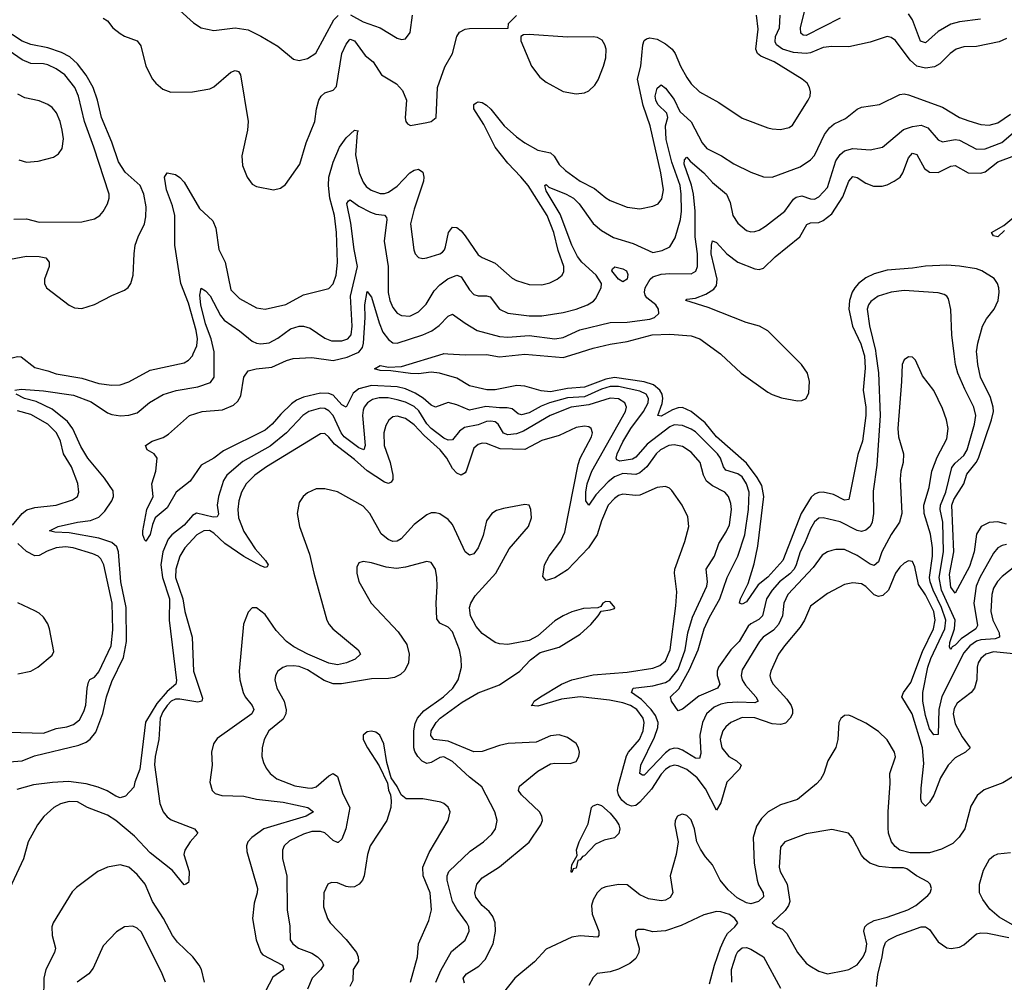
# Model space of a CAD drawing. Header units: inches. Extents: x 1694797 to 1849917, y 907313 to 1017959.
# Tile 308 of 656: x 1703718 to 1708340, y 997050 to 1001568. Entities that reach past the tile are written whole.
import ezdxf

# ---------------------------------------------------------------- set-up
doc = ezdxf.new("R2010")
doc.units = ezdxf.units.IN
doc.header["$MEASUREMENT"] = 0
doc.layers.add('B7000', color=7, linetype='Continuous')
doc.layers.add('B7909', color=7, linetype='Continuous')

msp = doc.modelspace()

# ---------------------------------------------------------------- linework, layer by layer
at = {"layer": 'B7000', "color": 5}
for points, elevation in [([(1704470, 1001611.8), (1704533.8, 1001553.8), (1704570, 1001530.4), (1704630, 1001517.6), (1704730, 1001530.2), (1704790, 1001520.3), (1704850, 1001491.7), (1704930, 1001444.9), (1705003.9, 1001383.9), (1705030, 1001377.1), (1705070, 1001386.4), (1705108.2, 1001411.8), (1705192.8, 1001567.2), (1705212.6, 1001587.4)], 940), ([(1707570, 1001575.1), (1707410, 1001494.1), (1707395.4, 1001495.4), (1707384.7, 1001504.7), (1707383.8, 1001530), (1707410, 1001638.2)], 840), ([(1704110, 1001576.2), (1704130, 1001563.1), (1704155.8, 1001530), (1704190, 1001502.9), (1704210, 1001491.1), (1704270.3, 1001470), (1704286.1, 1001446.1), (1704310, 1001350.7), (1704341.7, 1001290), (1704357.6, 1001270), (1704390, 1001242.6), (1704427.9, 1001227.9), (1704530, 1001230.3), (1704610, 1001243.9), (1704630, 1001253.2), (1704710, 1001322.2), (1704730, 1001330.2), (1704744.9, 1001324.9), (1704755.2, 1001310), (1704790.2, 1001090), (1704788.2, 1001050), (1704760.8, 1000930), (1704763.5, 1000883.5), (1704785.3, 1000830), (1704810, 1000796.4), (1704830, 1000785.7), (1704910, 1000770.4), (1704942.3, 1000777.7), (1704965.3, 1000794.7), (1705032.9, 1000890), (1705063.6, 1000990), (1705103.2, 1001090), (1705111.7, 1001150), (1705123.1, 1001190), (1705134.1, 1001210), (1705150, 1001225), (1705190, 1001237.9), (1705205, 1001255), (1705231, 1001409), (1705250, 1001454.3), (1705265.9, 1001474.1), (1705270, 1001476.8), (1705290.1, 1001470), (1705339.9, 1001399.9), (1705378, 1001370), (1705416.6, 1001310), (1705487.4, 1001267.4), (1705516, 1001236), (1705533.9, 1001190), (1705528.2, 1001108.2), (1705530.3, 1001090.3), (1705539, 1001079), (1705552.4, 1001072.4), (1705630, 1001086.3), (1705650, 1001090.2), (1705673.5, 1001110), (1705680.3, 1001250), (1705713.2, 1001346.8), (1705750.4, 1001410), (1705770.4, 1001490), (1705783.4, 1001510), (1705810, 1001523.4), (1705830, 1001527.3), (1706012, 1001528), (1706013.2, 1001550), (1706050, 1001588.2)], 920), ([(1704533, 1000000), (1704550, 1000037.1), (1704553, 1000070), (1704547.3, 1000110), (1704510, 1000238), (1704474.5, 1000330), (1704446.5, 1000510), (1704445.7, 1000650), (1704434.9, 1000694.9), (1704407.2, 1000770), (1704397.2, 1000830), (1704409.8, 1000850.2), (1704450, 1000841.5), (1704470, 1000827.9), (1704490, 1000805.8), (1704562.3, 1000682.3), (1704624.4, 1000624.4), (1704639.1, 1000590), (1704652.4, 1000490), (1704682.1, 1000430), (1704710, 1000301.1), (1704750, 1000259.6), (1704830, 1000215.9), (1704870, 1000210.2), (1704968.3, 1000231.7), (1705050, 1000276.9), (1705170, 1000307.1), (1705190, 1000328.9), (1705203.4, 1000370), (1705210.8, 1000429.2), (1705205.8, 1000570), (1705195.5, 1000650), (1705174.6, 1000730), (1705167.9, 1000790), (1705169.6, 1000830), (1705190, 1000900.2), (1705218.7, 1000970), (1705250, 1001013.2), (1705290.3, 1001050.3), (1705307.1, 1001047.1), (1705302.9, 1001037.1), (1705294.6, 1000934.6), (1705312.2, 1000850), (1705330, 1000805.4), (1705345.1, 1000785.1), (1705367.6, 1000767.6), (1705410, 1000753), (1705430, 1000752.9), (1705450, 1000759.2), (1705490, 1000787.8), (1705550, 1000849.5), (1705570, 1000862.6), (1705590, 1000866.8), (1705610, 1000853.4), (1705615.2, 1000830), (1705613.8, 1000810), (1705570, 1000679.6), (1705553.5, 1000610), (1705568.1, 1000488.1), (1705574.4, 1000470), (1705590, 1000452.7), (1705610, 1000447.4), (1705630, 1000451.3), (1705690, 1000469.4), (1705702.5, 1000477.5), (1705712.2, 1000487.8), (1705717.5, 1000502.5), (1705731.7, 1000570), (1705750, 1000594.7), (1705770, 1000593), (1705790, 1000577.6), (1705810, 1000553.6), (1705870, 1000464.9), (1705890, 1000451.5), (1705950, 1000426), (1706030, 1000355.3), (1706050, 1000343.9), (1706110, 1000325), (1706170, 1000323.2), (1706206.9, 1000333.1), (1706241.6, 1000350), (1706264.7, 1000370), (1706273.2, 1000386.8), (1706272.7, 1000410), (1706245.7, 1000485.7), (1706225.1, 1000570), (1706194.7, 1000650), (1706105, 1000790), (1706071.5, 1000831.5), (1706010, 1000894.6), (1705950.3, 1000970), (1705897.2, 1001077.2), (1705849.4, 1001150), (1705849.9, 1001170.1), (1705861.3, 1001178.7), (1705870, 1001183.6), (1705890, 1001180.2), (1705910, 1001166.5), (1705930, 1001148.6), (1705991.8, 1001070), (1706050, 1001018.6), (1706090, 1000990.1), (1706150, 1000956.6), (1706210, 1000943), (1706227.1, 1000927.1), (1706250, 1000888.4), (1706280.2, 1000860.2), (1706350, 1000811.3), (1706416.5, 1000776.5), (1706470, 1000732.3), (1706490, 1000719.7), (1706570, 1000687.9), (1706630, 1000680.3), (1706690, 1000692.8), (1706715.9, 1000704.1), (1706733.1, 1000726.9), (1706740.2, 1000770), (1706727.4, 1000850), (1706677.7, 1001070), (1706645.4, 1001165.4), (1706619, 1001290), (1706634.8, 1001350), (1706643.2, 1001450), (1706650, 1001470.2), (1706660.9, 1001479.1), (1706676.1, 1001483.9), (1706710, 1001476.9), (1706750, 1001454.5), (1706780.5, 1001430), (1706794.6, 1001410), (1706819.8, 1001350), (1706850, 1001296.5), (1706870, 1001267.9), (1706908.9, 1001230), (1707000.1, 1001180.1), (1707110, 1001106.7), (1707230, 1001061.5), (1707250, 1001055.8), (1707290, 1001053.8), (1707330, 1001061.7), (1707346.4, 1001073.6), (1707419.8, 1001190), (1707428.7, 1001210), (1707431.1, 1001230), (1707426.6, 1001250), (1707415.1, 1001270), (1707391.6, 1001290), (1707260.4, 1001370), (1707197.2, 1001397.2), (1707181.6, 1001410), (1707173.4, 1001430), (1707184.7, 1001524.7), (1707176.4, 1001590)], 880), ([(1705270.8, 1001590.8), (1705330, 1001558.6), (1705410.3, 1001530.3), (1705490, 1001482), (1705510, 1001474.8), (1705530, 1001478), (1705551.5, 1001508.5), (1705562, 1001590)], 940), ([(1708350, 1001480.2), (1708315.8, 1001464.2), (1708210, 1001443.2), (1708150, 1001441.5), (1708114.4, 1001430), (1708085.5, 1001410), (1708038.1, 1001361.9), (1708013.3, 1001346.7), (1707970, 1001341), (1707929.9, 1001349.9), (1707898.5, 1001378.5), (1707830, 1001470.8), (1707810, 1001485), (1707790, 1001489.8), (1707710, 1001463.7), (1707610, 1001441.6), (1707530, 1001443.4), (1707490, 1001438.5), (1707430, 1001413.1), (1707410, 1001409.1), (1707350, 1001414.9), (1707299.5, 1001430), (1707270.5, 1001450), (1707264, 1001464), (1707266.7, 1001490), (1707284.3, 1001530), (1707288.1, 1001590)], 860), ([(1708228.7, 1001571.3), (1708130, 1001558), (1708090, 1001547.1), (1708030, 1001513.6), (1707970, 1001459.5), (1707947.6, 1001467.6), (1707910, 1001567.6), (1707890, 1001596.5)], 840), ([(1703650, 1000440.1), (1703750, 1000458.8), (1703810, 1000456.2), (1703840.4, 1000450), (1703857.1, 1000430), (1703855.9, 1000410), (1703835.2, 1000350), (1703834.3, 1000330), (1703844.2, 1000310), (1703950, 1000229.1), (1703976.1, 1000216.1), (1704010, 1000212.3), (1704070, 1000231.3), (1704150, 1000274), (1704210, 1000298.9), (1704227.9, 1000312.1), (1704239.7, 1000330), (1704250.9, 1000370), (1704255, 1000470), (1704261, 1000510), (1704274.5, 1000550), (1704303.4, 1000610), (1704310, 1000642.8), (1704311.2, 1000690), (1704300.7, 1000750), (1704283.4, 1000790), (1704213.1, 1000853.1), (1704181.4, 1000901.4), (1704150, 1000993.2), (1704101.6, 1001110), (1704083.4, 1001190), (1704063.4, 1001250), (1704030, 1001308.8), (1703990, 1001361.4), (1703954, 1001394), (1703914.1, 1001414.1), (1703850, 1001436.7), (1703770, 1001452.5), (1703730, 1001466.9), (1703634, 1001530)], 920), ([(1703690, 1000632.8), (1703750, 1000633.8), (1703810, 1000618.5), (1704010, 1000619.5), (1704070, 1000634.4), (1704094, 1000650), (1704110, 1000668), (1704130, 1000704), (1704138.5, 1000730), (1704138.2, 1000750), (1704066.4, 1000970), (1704021.7, 1001090), (1703994.4, 1001210), (1703976.7, 1001250), (1703930, 1001309.8), (1703890, 1001337.9), (1703850, 1001356.9), (1703830, 1001361.8), (1703770, 1001363.6), (1703730, 1001380.2), (1703570, 1001490.3)], 940), ([(1704631.2, 1000000), (1704631.1, 1000010), (1704617.3, 1000070), (1704590, 1000140.3), (1704568.8, 1000230), (1704564.1, 1000275.9), (1704570, 1000308.4), (1704590, 1000295.5), (1704611.7, 1000271.7), (1704660.6, 1000180.6), (1704678.1, 1000158.1), (1704750, 1000108.4), (1704810, 1000060.1), (1704830, 1000050.1), (1704850, 1000046.3), (1704890, 1000051.9), (1704930, 1000073.2), (1704990, 1000116.8), (1705030, 1000129.5), (1705050, 1000129.5), (1705081, 1000121), (1705150, 1000073.7), (1705181.2, 1000061.2), (1705230, 1000060.7), (1705258.2, 1000070), (1705273.5, 1000090), (1705279.2, 1000130), (1705271.3, 1000270), (1705304.4, 1000410), (1705288.1, 1000490), (1705273.2, 1000613.2), (1705254, 1000706), (1705261.1, 1000718.9), (1705270, 1000722.8), (1705310, 1000693.6), (1705364.9, 1000664.9), (1705390, 1000656.2), (1705430.9, 1000650.9), (1705439.4, 1000639.4), (1705442, 1000630), (1705429.6, 1000529.6), (1705447.7, 1000410), (1705447.5, 1000287.5), (1705456.4, 1000250), (1705470, 1000218.3), (1705490, 1000191.3), (1705510, 1000179.8), (1705550, 1000177.5), (1705590, 1000197.1), (1705626.7, 1000233.3), (1705664.5, 1000295.5), (1705690, 1000323.8), (1705728.4, 1000351.6), (1705770, 1000368.8), (1705790, 1000361.8), (1705830, 1000300.7), (1705850, 1000279.3), (1705870, 1000272.5), (1705910, 1000272.9), (1705926.9, 1000266.9), (1705970, 1000210.2), (1706010, 1000190.2), (1706110, 1000178.8), (1706170, 1000177.9), (1706270, 1000194.8), (1706330.3, 1000209.7), (1706383.1, 1000230), (1706412.1, 1000247.9), (1706421.1, 1000258.9), (1706447.9, 1000310), (1706449.2, 1000330), (1706425, 1000370), (1706357.5, 1000430), (1706336.5, 1000456.5), (1706310, 1000510.6), (1706256.1, 1000656.1), (1706190, 1000765.8), (1706183.1, 1000790), (1706190, 1000795.5), (1706202.8, 1000782.8), (1706283.6, 1000750), (1706317.8, 1000730), (1706344.3, 1000704.3), (1706410, 1000611.5), (1706450, 1000578.9), (1706505.9, 1000545.9), (1706598.4, 1000518.4), (1706690, 1000476.3), (1706734.8, 1000485.2), (1706770, 1000501.8), (1706795.2, 1000544.8), (1706820.3, 1000630), (1706825, 1000670), (1706823.5, 1000750), (1706818.9, 1000790), (1706780.1, 1000900.1), (1706753.7, 1001006.3), (1706749.4, 1001070.6), (1706761.6, 1001110), (1706755.6, 1001130), (1706714.4, 1001170), (1706704, 1001190), (1706701.5, 1001210), (1706710, 1001247), (1706730, 1001262.3), (1706750, 1001246.7), (1706790, 1001194), (1706817, 1001137), (1706870, 1001088.4), (1706921.5, 1000990), (1706943.5, 1000963.5), (1707012, 1000930), (1707070, 1000892.3), (1707150, 1000853.2), (1707210, 1000830.2), (1707250, 1000829.3), (1707381.5, 1000878.5), (1707429.9, 1000910.1), (1707450, 1000931.6), (1707496.8, 1001030), (1707519.6, 1001060.4), (1707541.1, 1001078.9), (1707595.3, 1001104.7), (1707650, 1001147.9), (1707670, 1001158.2), (1707755.1, 1001170), (1707850, 1001217.5), (1707870, 1001219.7), (1707890, 1001215.2), (1708050, 1001157.5), (1708130.1, 1001110.1), (1708173.2, 1001093.2), (1708230, 1001076.1), (1708270, 1001073.9), (1708310, 1001085), (1708370, 1001125.5)], 860), ([(1703714.8, 1000910), (1703750, 1000899.5), (1703804.4, 1000904.4), (1703876.6, 1000923.4), (1703900.4, 1000939.6), (1703916.8, 1000963.2), (1703923.8, 1001010), (1703918.3, 1001050), (1703908.9, 1001090), (1703890.5, 1001130.5), (1703870, 1001155.8), (1703850, 1001171.1), (1703810, 1001188.3), (1703742.2, 1001202.2), (1703710, 1001218.9)], 960), ([(1705291.9, 1000000), (1705310, 1000008), (1705327.4, 1000030), (1705332.7, 1000050), (1705339.9, 1000170), (1705339, 1000230), (1705350, 1000292.4), (1705370, 1000266), (1705405.1, 1000145.1), (1705422.5, 1000102.5), (1705450, 1000066.7), (1705470, 1000052.3), (1705490, 1000049.5), (1705610, 1000089), (1705652.3, 1000107.7), (1705687.7, 1000132.3), (1705730, 1000176.5), (1705750, 1000186.7), (1705810, 1000143.5), (1705866.3, 1000110), (1705970, 1000081.3), (1706010, 1000077.9), (1706110, 1000085.5), (1706230, 1000071.2), (1706270, 1000077.1), (1706348, 1000112), (1706490, 1000147.2), (1706570, 1000148.2), (1706676.9, 1000163.1), (1706698.3, 1000170), (1706718.2, 1000190), (1706717.7, 1000210), (1706704.8, 1000230), (1706662.6, 1000262.6), (1706654.7, 1000274.7), (1706651.3, 1000290), (1706654.6, 1000310), (1706677.6, 1000350), (1706690, 1000361.5), (1706730, 1000373.8), (1706770, 1000377.7), (1706870, 1000375.5), (1706892.3, 1000387.7), (1706900.8, 1000410), (1706899.6, 1000470), (1706889.9, 1000549.9), (1706888.7, 1000670), (1706881.9, 1000750), (1706872.1, 1000792.1), (1706838, 1000890), (1706838.7, 1000910), (1706850, 1000923.6), (1706865.1, 1000905.1), (1706930, 1000849.4), (1706970, 1000804.6), (1707036.6, 1000750), (1707053.7, 1000710), (1707066.7, 1000650), (1707090, 1000613.7), (1707130, 1000578.7), (1707150, 1000573.1), (1707170, 1000574), (1707190, 1000580.8), (1707220, 1000600), (1707309.8, 1000670), (1707350, 1000726.2), (1707363.8, 1000736.2), (1707390, 1000741), (1707430, 1000727), (1707450, 1000726.6), (1707470, 1000737.1), (1707510, 1000780.7), (1707550, 1000906.2), (1707570, 1000935.8), (1707590, 1000952.4), (1707630, 1000963.2), (1707710, 1000956.9), (1707769.2, 1000970), (1707867.7, 1001052.3), (1707910, 1001067.5), (1707950, 1001073.8), (1707980.7, 1001060.7), (1708030, 1001004.1), (1708050, 1000995.1), (1708110, 1001006.2), (1708130, 1001003.3), (1708210, 1000960.8), (1708250, 1000962.9), (1708328.3, 1000991.7), (1708403.4, 1001056.6)], 840), ([(1707338.6, 1000000), (1707230, 1000108.3), (1707190.8, 1000130), (1707127.8, 1000147.8), (1706950, 1000217.2), (1706844.7, 1000250), (1706850, 1000256.4), (1706890, 1000261.3), (1706939.7, 1000280.3), (1706976.9, 1000303.1), (1706990, 1000321.5), (1706993.2, 1000350), (1706964.9, 1000470), (1706965.2, 1000510), (1706970, 1000530.5), (1706990, 1000522), (1707037.8, 1000470), (1707090, 1000430.1), (1707170, 1000398.8), (1707190, 1000395.9), (1707210, 1000401.7), (1707264.3, 1000455.7), (1707380.8, 1000550), (1707413.6, 1000606.4), (1707430, 1000615), (1707470, 1000616.9), (1707490, 1000626.6), (1707530, 1000657.4), (1707582.6, 1000737.4), (1707610, 1000810.3), (1707630, 1000832.2), (1707650, 1000828.5), (1707690, 1000801.7), (1707726.7, 1000786.7), (1707766.4, 1000786.4), (1707790, 1000793.2), (1707823.9, 1000810), (1707850.9, 1000830), (1707863.4, 1000850), (1707890, 1000920.2), (1707910, 1000942), (1707930, 1000935.6), (1707965.9, 1000870), (1707990, 1000852.7), (1708030, 1000851.6), (1708090, 1000881), (1708110, 1000884.1), (1708170, 1000849.4), (1708230, 1000847.3), (1708250, 1000855.1), (1708310, 1000900.5), (1708389.3, 1000930.7)], 820), ([(1708341.3, 1000578.7), (1708310, 1000549.9), (1708290, 1000553.2), (1708280.7, 1000570), (1708338, 1000602), (1708394.5, 1000650)], 780), ([(1708210.9, 1000000), (1708209.9, 1000010), (1708215.9, 1000050), (1708238.5, 1000130), (1708256.4, 1000163.6), (1708293, 1000210), (1708312.1, 1000250), (1708317, 1000290), (1708314.8, 1000310), (1708308.7, 1000330), (1708293, 1000353), (1708234.7, 1000390), (1708210, 1000399.2), (1708130, 1000412.3), (1708070, 1000415.9), (1707970, 1000412.1), (1707910, 1000402.2), (1707790, 1000392.2), (1707730, 1000376.1), (1707690, 1000356.3), (1707656.6, 1000330), (1707639.2, 1000310), (1707626.9, 1000290), (1707613, 1000250), (1707610.1, 1000210), (1707628.2, 1000130), (1707667.4, 1000047.4), (1707681.5, 1000000)], 820), ([(1708105.2, 1000000), (1708094.6, 1000090), (1708088.8, 1000208.8), (1708078.4, 1000258.4), (1708071.3, 1000270), (1708058.2, 1000278.2), (1708030, 1000286.6), (1707870, 1000297.4), (1707808.8, 1000288.8), (1707748.8, 1000271.2), (1707714.1, 1000245.9), (1707703, 1000230), (1707697.2, 1000210), (1707708, 1000132), (1707735.4, 1000015.4), (1707737.5, 1000000)], 840), ([(1706326.2, 1000000), (1706410, 1000026.7), (1706490, 1000045.9), (1706570, 1000057.3), (1706687.8, 1000090), (1706770, 1000093), (1706870, 1000084), (1706911, 1000071), (1707008.7, 1000000)], 820), ([(1705706, 1000000), (1705710, 1000001.2), (1705728.7, 1000000)], 820)]:
    msp.add_lwpolyline(points, dxfattribs=dict(at, elevation=elevation))
for points, elevation in [([(1706110, 1001498.7), (1706082.9, 1001497.1), (1706070.8, 1001490), (1706070.4, 1001470), (1706121.3, 1001350), (1706159.4, 1001299.4), (1706190, 1001275.5), (1706270, 1001231.5), (1706330, 1001220.9), (1706370, 1001225.7), (1706390, 1001234), (1706418.9, 1001261.1), (1706433.8, 1001286.2), (1706459, 1001350), (1706469, 1001390), (1706470.6, 1001430), (1706465.5, 1001450), (1706452.2, 1001472.2), (1706430, 1001484.9), (1706410, 1001488.6), (1706290, 1001485.7)], 920), ([(1706550, 1000338.7), (1706530, 1000349.9), (1706498.5, 1000390), (1706500.6, 1000399.4), (1706511.8, 1000408.2), (1706550, 1000399.1), (1706566.4, 1000390), (1706572.6, 1000372.6), (1706570, 1000349.8)], 840)]:
    msp.add_lwpolyline(points, close=True, dxfattribs=dict(at, elevation=elevation))
at = {"layer": 'B7909', "color": 5}
for points, elevation in [([(1703575.3, 1000000), (1703610, 999976.8), (1703650, 999973.6), (1703708.2, 999988.2), (1703725.5, 999985.5), (1703790, 999935.9), (1703850, 999920.9), (1703890, 999905.6), (1704010, 999885.3), (1704090, 999860.1), (1704150, 999852.5), (1704190, 999855.2), (1704230, 999869.3), (1704330, 999923.9), (1704490, 999957.4), (1704509.9, 999970.1), (1704529, 999991), (1704533, 1000000)], 880), ([(1703696, 999830), (1703725.4, 999834.6), (1703830, 999826.7), (1703970, 999806), (1704054.3, 999774.3), (1704130, 999723.9), (1704150, 999715.3), (1704190.9, 999709.1), (1704230, 999712.5), (1704270, 999723.2), (1704327.8, 999772.2), (1704391.2, 999808.8), (1704452, 999828), (1704554.1, 999845.9), (1704613.9, 999866.1), (1704631.3, 999890), (1704631.2, 1000000)], 860), ([(1708390, 999002.5), (1708330, 998955.5), (1708308, 998932), (1708290, 998900.3), (1708281.3, 998870), (1708276.8, 998790), (1708286.8, 998750), (1708316.9, 998690), (1708317.7, 998670), (1708297.9, 998662.1), (1708230, 998657.1), (1708210, 998650.8), (1708179.3, 998630), (1708150, 998596), (1708047.9, 998392.1), (1708032.9, 998330), (1708030, 998214), (1708010, 998211.2), (1707990, 998240.3), (1707970, 998302.6), (1707957.5, 998370), (1707958.2, 998410), (1707980.7, 998530), (1707995.2, 998570), (1708061.8, 998710), (1708066, 998750), (1708046, 998810), (1708005.9, 998890), (1707991.7, 998930), (1707989.9, 998950), (1708003.5, 999050), (1708003.1, 999090), (1707993.9, 999153.9), (1707964.5, 999250), (1707962.5, 999290), (1707987.6, 999372.4), (1707999.9, 999450), (1708024.9, 999515.1), (1708070, 999601.6), (1708077, 999650), (1708069.8, 999690), (1708050, 999742.9), (1708010, 999827.8), (1707956.3, 999896.3), (1707922.9, 999970), (1707910, 999984.5), (1707890, 999986.6), (1707870, 999972), (1707860.3, 999950), (1707858.2, 999870), (1707840.1, 999650), (1707843.1, 999610), (1707867.5, 999530), (1707866.1, 999490), (1707854.6, 999450), (1707851, 999411), (1707859.3, 999250), (1707847.7, 999210), (1707810, 999152.1), (1707765.2, 999070), (1707750, 999024), (1707730, 999006), (1707710, 999012.5), (1707650, 999054.1), (1707590, 999081.5), (1707550, 999081.6), (1707530, 999076.8), (1707510, 999070.7), (1707485.4, 999054.6), (1707443.3, 998996.7), (1707324.5, 998870), (1707305.1, 998830), (1707299.4, 998770), (1707279.9, 998730), (1707257, 998703), (1707208.8, 998670), (1707191.3, 998650), (1707110, 998516.4), (1707104.8, 998490), (1707109.7, 998469.7), (1707125, 998445), (1707173.4, 998390), (1707184.6, 998370), (1707170, 998361.8), (1707090, 998364.9), (1707038.6, 998361.4), (1707010, 998356.2), (1706978.1, 998341.9), (1706942.9, 998310), (1706923, 998270), (1706910.5, 998210), (1706915.7, 998124.3), (1706910, 998101.3), (1706890, 998102), (1706830, 998139.6), (1706810, 998147.6), (1706790, 998149.1), (1706770, 998142.8), (1706750, 998127.3), (1706650, 998021.8), (1706642.5, 998022.5), (1706629.9, 998029.9), (1706634.7, 998070), (1706698.5, 998201.5), (1706713.4, 998246.6), (1706714.8, 998270), (1706702.9, 998302.9), (1706682.7, 998330), (1706636.8, 998376.8), (1706589.7, 998410.3), (1706598.4, 998430), (1706690, 998441.1), (1706750, 998458), (1706770.7, 998470), (1706810, 998517.9), (1706841.8, 998610), (1706855.2, 998690), (1706875.9, 998764.1), (1706943.7, 998910), (1706946.6, 998930), (1706940.5, 998990), (1706979.5, 999050), (1706999.9, 999110), (1707035, 999165), (1707050, 999197.6), (1707059.1, 999270), (1707057, 999297), (1707046.2, 999330), (1707028.5, 999350), (1706970, 999381.1), (1706942.8, 999402.8), (1706927.6, 999430), (1706912.9, 999490), (1706870, 999539.1), (1706830, 999565), (1706790, 999573.1), (1706766, 999570), (1706726.1, 999550), (1706706, 999530), (1706662.1, 999470), (1706630, 999441.2), (1706610, 999433.8), (1706550, 999438.8), (1706510, 999422.7), (1706481.1, 999398.9), (1706422.5, 999337.5), (1706389.4, 999290), (1706376.4, 999310), (1706376.1, 999350), (1706382.8, 999390), (1706404, 999450), (1706562.7, 999730), (1706566.4, 999750), (1706558.6, 999770), (1706528.5, 999788.5), (1706490, 999791.4), (1706390, 999761.4), (1706306.4, 999750), (1706207.7, 999710), (1706083.7, 999636.3), (1706050, 999623.8), (1706010, 999619.9), (1705990, 999628.4), (1705964.5, 999670), (1705950, 999680.6), (1705930, 999684.7), (1705910, 999681.9), (1705870, 999666.2), (1705805.9, 999654.1), (1705782.3, 999637.7), (1705750, 999596.2), (1705730, 999594.7), (1705710, 999603.7), (1705649.3, 999650), (1705630, 999671.2), (1705592, 999732), (1705570, 999752.8), (1705530, 999772.6), (1705490, 999784.8), (1705447.2, 999792.8), (1705406.2, 999793.8), (1705375, 999785), (1705350.2, 999770), (1705334.8, 999750), (1705330, 999735.6), (1705328, 999710), (1705339.8, 999570), (1705333.1, 999550), (1705310, 999558.5), (1705241.4, 999610), (1705227.8, 999630), (1705190.4, 999710.4), (1705170, 999733), (1705150, 999743), (1705130, 999744.8), (1705076.2, 999730), (1705046.7, 999710), (1704970.8, 999630), (1704893.6, 999566.4), (1704765.8, 999494.2), (1704690.7, 999430), (1704674.7, 999405.3), (1704651.6, 999330), (1704645.2, 999290), (1704652, 999248), (1704645, 999235), (1704626.9, 999233.1), (1704548.2, 999251.8), (1704530, 999241.6), (1704490, 999196.3), (1704432.6, 999150), (1704415.4, 999130), (1704389.8, 999070), (1704380.2, 999010), (1704388.3, 998950), (1704421.6, 998850), (1704420.1, 998750), (1704453.7, 998466.3), (1704450.7, 998450), (1704410, 998414.5), (1704361.5, 998358.5), (1704309.4, 998270.6), (1704282.5, 998050), (1704258.4, 997990), (1704254.4, 997965.6), (1704215.6, 997924.4), (1704190, 997916), (1704170, 997923.1), (1704129.3, 997949.3), (1704086.4, 997966.4), (1704030, 997981.9), (1703947.8, 997992.2), (1703872, 997988), (1703783.6, 997976.4), (1703705.5, 997954.5)], 860), ([(1707737.5, 1000000), (1707749.7, 999910.3), (1707756.9, 999710), (1707742.2, 999477.8), (1707724.2, 999355.8), (1707726.8, 999250), (1707720.1, 999210), (1707711.4, 999190), (1707690, 999171.9), (1707670, 999166.8), (1707650, 999170.4), (1707570, 999211.8), (1707490, 999230.6), (1707470, 999229), (1707450, 999211.6), (1707430, 999178.2), (1707402.6, 999110), (1707381.4, 999070), (1707363.6, 999010), (1707353.5, 998990), (1707333.1, 998966.9), (1707285.1, 998930), (1707250.5, 998890), (1707224.5, 998850), (1707205.3, 998770), (1707187.6, 998752.4), (1707150, 998733.5), (1707137.7, 998722.3), (1707096.4, 998650), (1707056.3, 998610), (1706998.2, 998530), (1706991.9, 998510), (1706993, 998490), (1707004.6, 998450), (1706993.7, 998430), (1706906.6, 998393.4), (1706830, 998332.4), (1706810, 998323.6), (1706777.7, 998370), (1706773.3, 998390), (1706812.3, 998427.7), (1706862.3, 998517.7), (1706903, 998610), (1706932.1, 998710), (1706956.4, 998763.6), (1707004.9, 998850), (1707040.1, 998950), (1707088.7, 999050), (1707122, 999150), (1707139.4, 999270), (1707143.2, 999350), (1707130.9, 999390), (1707110, 999422), (1707090, 999436.6), (1707033.8, 999453.8), (1707021.9, 999470), (1707008.5, 999510), (1706994, 999530), (1706890, 999633.7), (1706870, 999647.2), (1706830, 999663.8), (1706790, 999666.9), (1706770, 999657.4), (1706664.4, 999575.6), (1706610, 999514.9), (1706595.1, 999504.9), (1706535.9, 999495.9), (1706521.9, 999501.9), (1706517.7, 999510), (1706523, 999530), (1706550, 999587.5), (1706586.9, 999650), (1706647, 999730), (1706668, 999770), (1706670.3, 999790), (1706658.6, 999810), (1706630, 999824.4), (1706530, 999846.6), (1706490, 999847.3), (1706450, 999834.5), (1706370, 999798.7), (1706290, 999793.8), (1706204.8, 999770), (1706165.8, 999754.2), (1706110, 999722.4), (1706073.1, 999713.1), (1706058.8, 999718.8), (1706030, 999742.4), (1706007.1, 999747.1), (1705970, 999746), (1705906.7, 999753.3), (1705830, 999735.4), (1705770, 999760.9), (1705730, 999771.3), (1705670, 999749.8), (1705650, 999758.8), (1705612.5, 999792.5), (1705574.7, 999814.7), (1705530, 999836.1), (1705490, 999845.9), (1705370, 999850.9), (1705310, 999835.7), (1705284.1, 999815.9), (1705250, 999749.8), (1705230, 999759.9), (1705190, 999806.2), (1705170, 999814.5), (1705130, 999816), (1705050, 999796.9), (1705016.9, 999783.1), (1704994, 999766), (1704943.4, 999716.6), (1704903.8, 999670), (1704870, 999642), (1704674.8, 999545.2), (1704630, 999509.8), (1704570, 999477.4), (1704518.3, 999401.7), (1704452, 999350), (1704410, 999277.6), (1704354.9, 999230), (1704341.4, 999198.6), (1704330, 999152.7), (1704310, 999121.2), (1704306.2, 999126.2), (1704296.3, 999150), (1704296.4, 999170), (1704315.1, 999270), (1704344, 999330), (1704339, 999390), (1704357.2, 999450), (1704364, 999510), (1704349, 999530), (1704316, 999550), (1704309.4, 999570), (1704339.3, 999590), (1704391.9, 999608.1), (1704417, 999623), (1704516, 999710), (1704575.3, 999730), (1704670, 999736.8), (1704721.3, 999758.7), (1704742.3, 999777.7), (1704756.5, 999803.5), (1704769.7, 999890.3), (1704790, 999920.7), (1704828, 999930), (1704902.2, 999937.8), (1704970.6, 999969.4), (1705002.2, 999977.8), (1705090, 999983.6), (1705190, 999968.5), (1705255.9, 999984.1), (1705291.9, 1000000)], 840), ([(1707681.5, 1000000), (1707684.4, 999990), (1707687.4, 999932.6), (1707678.5, 999830), (1707690.4, 999750), (1707690.6, 999710), (1707674, 999590), (1707653.2, 999526.8), (1707610, 999317), (1707590, 999312.9), (1707539.2, 999339.2), (1707490.8, 999350.8), (1707470, 999349.5), (1707450, 999340.9), (1707433.3, 999326.7), (1707386.7, 999250), (1707301.1, 999030), (1707230, 998951.6), (1707184.4, 998915.6), (1707130, 998835.3), (1707110, 998824.7), (1707098, 998830), (1707101.4, 998850), (1707137.2, 998922.8), (1707165.5, 999014.5), (1707182.7, 999097.3), (1707211.5, 999330), (1707201.8, 999381.8), (1707179.8, 999419.8), (1707130, 999486.5), (1706989.8, 999609.8), (1706936.2, 999676.2), (1706870, 999729.9), (1706830, 999747.5), (1706810, 999747.2), (1706782.1, 999737.9), (1706730, 999708.1), (1706714, 999710), (1706733.5, 999766.5), (1706737, 999790), (1706733.7, 999810), (1706723, 999830), (1706694.3, 999854.3), (1706650, 999869), (1706510, 999889.4), (1706470, 999881.6), (1706370, 999844.1), (1706290, 999837.7), (1706210, 999822.2), (1706166.5, 999826.5), (1706090, 999847.6), (1706051.4, 999851.4), (1705951, 999831), (1705910.9, 999830.9), (1705830, 999849.7), (1705770, 999886.3), (1705689.2, 999909.2), (1705650, 999914.2), (1705590, 999906.1), (1705552.1, 999907.9), (1705460.7, 999920.7), (1705410, 999921.5), (1705384.5, 999930), (1705410, 999946), (1705450, 999937.8), (1705510, 999941.3), (1705706, 1000000)], 820), ([(1705728.7, 1000000), (1705810, 999994.8), (1705910, 999996.6), (1705970, 999986.3), (1706090, 999998.9), (1706270, 999982.1), (1706326.2, 1000000)], 820), ([(1707008.7, 1000000), (1707010, 999999.1), (1707104.7, 999910), (1707230, 999820.9), (1707250, 999809), (1707294, 999794), (1707370, 999779.9), (1707390, 999780.9), (1707410.2, 999789.8), (1707423.3, 999816.7), (1707425.8, 999870), (1707416.9, 999910), (1707388.7, 999950), (1707338.6, 1000000)], 820), ([(1708350, 999105), (1708330, 999101), (1708310, 999089.8), (1708290, 999065.1), (1708225.6, 998950), (1708207.8, 998910), (1708197.7, 998830), (1708214.5, 998725.5), (1708206.6, 998710), (1708138, 998662), (1708110, 998632.7), (1708095.4, 998624.6), (1708090, 998613), (1708083.7, 998623.7), (1708085.1, 998645.1), (1708106.4, 998710), (1708109.3, 998750), (1708046.2, 998890), (1708035.3, 998950), (1708054.5, 999070), (1708051.6, 999210), (1708039.5, 999270), (1708040.7, 999290), (1708066, 999350), (1708094, 999466), (1708110, 999487.1), (1708150, 999523.1), (1708166.3, 999550), (1708200.8, 999670), (1708206.1, 999710), (1708196.9, 999750), (1708154.7, 999834.7), (1708122.6, 999910), (1708111.1, 999950), (1708105.2, 1000000)], 840), ([(1708350, 999201.2), (1708310, 999211.7), (1708270, 999208.5), (1708232.3, 999190), (1708210, 999153.1), (1708199, 999070), (1708177.4, 999002.6), (1708110, 998876.4), (1708090, 998904.2), (1708083.7, 998963.7), (1708103.2, 999070), (1708094.8, 999290), (1708104.1, 999315.9), (1708150.7, 999390), (1708165.1, 999434.9), (1708208.8, 999490), (1708219.1, 999510), (1708280.6, 999690), (1708289.9, 999730), (1708288.8, 999750), (1708275.4, 999795.4), (1708229, 999890), (1708215.8, 999950), (1708210.9, 1000000)], 820), ([(1703630, 998081.1), (1703729, 998090), (1703787.6, 998112.4), (1703996.1, 998163.9), (1704030, 998177.5), (1704049.1, 998190.9), (1704075.2, 998224.8), (1704108.2, 998311.8), (1704125.7, 998390), (1704150, 998461.8), (1704204.8, 998575.2), (1704219, 998650), (1704218.4, 998810), (1704193.7, 998930), (1704182.5, 999070), (1704173.6, 999093.6), (1704150, 999114.2), (1704090, 999134.8), (1703950, 999160.2), (1703883.4, 999163.4), (1703858, 999170), (1703899.5, 999190), (1703989.5, 999210.5), (1704050, 999218.5), (1704090, 999234), (1704118, 999262), (1704150.4, 999309.6), (1704158.2, 999330), (1704156.6, 999356.6), (1704116.8, 999416.8), (1704037.9, 999510), (1704005.8, 999565.8), (1703967.3, 999647.3), (1703942.1, 999682.1), (1703870, 999739.6), (1703796.2, 999776.2), (1703740.5, 999790), (1703701.6, 999810)], 860), ([(1708430, 998588), (1708290, 998600.8), (1708254.2, 998590), (1708230, 998569.8), (1708217.6, 998550), (1708212.6, 998530), (1708210.7, 998469.3), (1708200.9, 998430), (1708184.7, 998410), (1708119.4, 998360.6), (1708104.7, 998335.3), (1708099.7, 998310), (1708110, 998263.8), (1708142.4, 998202.4), (1708179.7, 998150), (1708158, 998130), (1708110, 998103.5), (1708077.4, 998070), (1708041.3, 998010), (1708010, 997929), (1707990, 997896.4), (1707970, 997877.4), (1707953.6, 997893.6), (1707948.9, 997910), (1707950, 997961), (1707963.2, 998076.8), (1707957, 998150), (1707907.2, 998310), (1707858.8, 998390), (1707866.6, 998410), (1707902.3, 998457.7), (1707956.9, 998603.1), (1708008, 998710), (1708015.3, 998750), (1708009.3, 998790), (1707970, 998868.3), (1707937.1, 998917.1), (1707920, 999000), (1707910, 999025.6), (1707890, 999028.3), (1707870, 999018), (1707850, 998999.3), (1707829.6, 998970), (1707796.9, 998890), (1707770, 998865.6), (1707750, 998861.2), (1707730, 998869.3), (1707690, 998907.7), (1707670, 998919.9), (1707630, 998925.2), (1707590, 998916.8), (1707510, 998874.6), (1707430, 998815.4), (1707402.3, 998750), (1707382.6, 998717.4), (1707307.9, 998630), (1707280.1, 998590), (1707245, 998510), (1707239.8, 998490), (1707244, 998470), (1707255.1, 998450), (1707319.8, 998379.8), (1707339.1, 998350), (1707346, 998330), (1707345.7, 998310), (1707335.5, 998290), (1707312.8, 998267.2), (1707290, 998260.1), (1707250, 998264.1), (1707170, 998292.2), (1707110, 998292.7), (1707055.9, 998270), (1707032.6, 998250), (1707018.4, 998230), (1707006.6, 998190), (1707013.7, 998150), (1707047.5, 998110), (1707083.6, 998090), (1707105.5, 998070), (1707098, 998050), (1707038.3, 997990), (1707010, 997893), (1706990, 997858), (1706938, 997958), (1706898.1, 998010), (1706850, 998048.5), (1706810, 998066.8), (1706790, 998069.1), (1706770, 998063.1), (1706750, 998049.5), (1706730, 998026.9), (1706684.1, 997955.9), (1706630, 997895.7), (1706610, 997880.6), (1706590, 997877.1), (1706566.6, 997886.6), (1706545.3, 997905.3), (1706529.9, 997930), (1706525.3, 997950), (1706527.4, 997970), (1706567.3, 998112.7), (1706576.9, 998130), (1706627.4, 998190), (1706645.1, 998230), (1706649.9, 998270), (1706644.3, 998290), (1706614.6, 998330), (1706584.9, 998350), (1706550, 998361.3), (1706486.3, 998373.7), (1706350, 998389.4), (1706261.3, 998378.7), (1706150, 998347), (1706119.6, 998350), (1706126.2, 998353.8), (1706134, 998370), (1706163.2, 998390), (1706262.3, 998450), (1706309.7, 998470.3), (1706410, 998493.4), (1706570, 998505.7), (1706690, 998523.9), (1706723.1, 998536.9), (1706750, 998558.9), (1706771.6, 998610), (1706797.7, 998817.7), (1706802.4, 998882.4), (1706792.8, 998970), (1706794.4, 998990), (1706841.3, 999118.7), (1706859.3, 999190), (1706854.9, 999234.9), (1706828.5, 999290), (1706779, 999359), (1706768.8, 999368.8), (1706750, 999376.8), (1706710, 999373), (1706630, 999337), (1706610, 999334.9), (1706550, 999341), (1706530, 999334.6), (1706510, 999321.4), (1706481, 999290), (1706450, 999216.4), (1706428.5, 999150), (1706388.6, 999090), (1706290, 998985.5), (1706230, 998948.1), (1706190, 998935.4), (1706174.6, 998954.6), (1706181.8, 999010), (1706203.2, 999050), (1706257.8, 999122.2), (1706277.1, 999162.9), (1706339.8, 999480.2), (1706349.6, 999510.4), (1706403.2, 999610), (1706407.7, 999630), (1706401.3, 999650), (1706390, 999657.6), (1706370, 999659.8), (1706330, 999654.7), (1706250, 999616.9), (1706170, 999592.7), (1706089.7, 999550.3), (1705973.8, 999553.8), (1705910, 999578.6), (1705890, 999581.1), (1705870, 999573.8), (1705850, 999557.1), (1705814.1, 999450), (1705810, 999442.2), (1705790, 999429.9), (1705770, 999439.9), (1705750, 999461.8), (1705724.1, 999510), (1705692.6, 999550), (1705617.3, 999617.3), (1705570, 999667.1), (1705530, 999695.8), (1705490, 999707.4), (1705470, 999703.7), (1705451.2, 999688.8), (1705436.5, 999663.5), (1705427.2, 999630), (1705428.6, 999570), (1705457.3, 999490), (1705469.4, 999430.6), (1705469.2, 999410), (1705461.8, 999398.2), (1705450, 999390.8), (1705430, 999398.1), (1705350, 999451.2), (1705290, 999504.4), (1705196.5, 999576.5), (1705170, 999609.1), (1705150, 999625.7), (1705130, 999624.6), (1704876.8, 999470), (1704821.6, 999430), (1704781.2, 999390), (1704759.5, 999350), (1704746.4, 999310), (1704742.3, 999270), (1704745.1, 999230), (1704770, 999166.7), (1704824.2, 999084.2), (1704872.2, 999030), (1704884.9, 999010), (1704879.3, 999000.7), (1704870, 998996.8), (1704850, 999004.7), (1704770, 999048.6), (1704681.2, 999110), (1704630, 999157.7), (1704609.6, 999170.4), (1704582, 999170), (1704550, 999149.9), (1704492.7, 999090), (1704470, 999049.7), (1704451.2, 998990), (1704449.4, 998950), (1704484.5, 998850), (1704492.9, 998790), (1704527.3, 998670), (1704534.7, 998510), (1704576.1, 998383.9), (1704572.9, 998370), (1704554.4, 998365.6), (1704470, 998379.9), (1704450, 998379.4), (1704430, 998369.5), (1704409.8, 998350), (1704390, 998319.5), (1704378.2, 998290), (1704372, 998190), (1704354.4, 998110), (1704351.4, 998071.4), (1704376.6, 997890), (1704391.9, 997850), (1704410, 997826.3), (1704430, 997812.5), (1704538.7, 997770), (1704554, 997750), (1704518.5, 997710), (1704494, 997670), (1704489.2, 997650.8), (1704514.5, 997570), (1704512.4, 997527.6), (1704510, 997519.3), (1704498.8, 997510), (1704490, 997507.2), (1704435.1, 997575.1), (1704330, 997657.1), (1704256.8, 997736.8), (1704170, 997809.2), (1704130, 997834.1), (1704036.4, 997870), (1703990, 997896.8), (1703950, 997898.6), (1703910, 997888.4), (1703878.2, 997870), (1703831.8, 997828.2), (1703801.6, 997790), (1703758.6, 997710), (1703735.5, 997630), (1703670, 997488.2)], 880), ([(1703684.5, 999195.5), (1703729.5, 999250.5), (1703752.4, 999267.6), (1703790, 999278), (1703890, 999290.1), (1703965.4, 999314.6), (1703989.8, 999330.2), (1703995.4, 999350), (1703990.9, 999390.9), (1703960.6, 999470), (1703923.9, 999530), (1703910.4, 999590), (1703890.9, 999630), (1703850, 999669.4), (1703770, 999715.4), (1703708.2, 999731.8)], 880), ([(1705806.4, 997046.4), (1705799.8, 997070), (1705815.6, 997090), (1705874.2, 997125.8), (1705902.6, 997157.4), (1705940.1, 997230), (1705952.5, 997290), (1705949.9, 997330), (1705939.6, 997359.6), (1705922.1, 997382.1), (1705889.1, 997410), (1705859.8, 997450), (1705854.2, 997470), (1705864.1, 997510), (1705890, 997540.7), (1705970, 997592.9), (1706110, 997707.9), (1706164.7, 997790), (1706172, 997810), (1706169.8, 997830), (1706158.4, 997850), (1706074.1, 997930), (1706060.2, 997950), (1706064, 997970), (1706150, 998041), (1706210, 998075.8), (1706230, 998079.2), (1706302.4, 998077.6), (1706330, 998087.2), (1706343.1, 998110), (1706345.7, 998130), (1706341.7, 998150), (1706330.7, 998170.7), (1706290, 998198.7), (1706250, 998212.3), (1706210, 998207.1), (1706143.4, 998176.6), (1706010.9, 998170.9), (1705970, 998161.7), (1705890, 998133.8), (1705850, 998132), (1705730, 998182.5), (1705662.2, 998190), (1705648.6, 998208.6), (1705650.5, 998230), (1705672.5, 998270), (1705692.1, 998290), (1705794.6, 998365.4), (1705870, 998408.6), (1705970, 998445.9), (1706066.6, 998510), (1706116.6, 998563.4), (1706162, 998598), (1706250, 998623.2), (1706350, 998684.4), (1706399.5, 998730), (1706434, 998770), (1706447.3, 998792.7), (1706490, 998798), (1706510, 998804.7), (1706512.3, 998810), (1706490, 998836), (1706470, 998838), (1706456, 998830), (1706446.4, 998813.6), (1706432.7, 998807.3), (1706364.8, 998804.8), (1706310, 998789.8), (1706268.8, 998770), (1706230, 998746.6), (1706150, 998676.4), (1706110, 998655.1), (1706010, 998635), (1705970, 998638.3), (1705950, 998644.8), (1705890, 998687.1), (1705860.6, 998720.6), (1705835.2, 998770), (1705830.4, 998810), (1705836.4, 998830), (1705855.8, 998864.2), (1705952.8, 998970), (1706016, 999084), (1706106.4, 999190), (1706121.4, 999230), (1706118.3, 999270), (1706110, 999289.3), (1706090, 999293.6), (1705990, 999274.5), (1705956, 999264), (1705934.4, 999250), (1705910, 999216.2), (1705893.2, 999146.8), (1705870.7, 999089.3), (1705850, 999061.3), (1705830, 999054.3), (1705810, 999071.3), (1705750, 999198.2), (1705730, 999222.2), (1705690, 999248.9), (1705670, 999254.4), (1705650, 999253.3), (1705630, 999244.6), (1705570, 999199.4), (1705508.7, 999131.3), (1705490, 999120.9), (1705470, 999119.5), (1705448, 999128), (1705414.6, 999154.6), (1705361.6, 999250), (1705330, 999284.9), (1705210, 999352.8), (1705150, 999366.8), (1705110, 999366.2), (1705070, 999347.6), (1705049.1, 999330), (1705030, 999302.9), (1705021.1, 999250), (1705031.1, 999190), (1705079.1, 999059.1), (1705099, 998970), (1705160.6, 998750), (1705170.2, 998730), (1705187.5, 998710), (1705307.4, 998610), (1705318, 998590), (1705293.5, 998566.5), (1705252.7, 998550), (1705210, 998540.8), (1705170, 998547.4), (1705070.6, 998590), (1705004.7, 998624.7), (1704970, 998649.9), (1704921.8, 998701.8), (1704870, 998777.3), (1704830, 998807.8), (1704810, 998808.3), (1704790, 998787.3), (1704769.5, 998730.5), (1704748.5, 998510), (1704751.3, 998470), (1704768, 998410), (1704777.1, 998390), (1704809, 998350), (1704817.6, 998330), (1704807.3, 998310), (1704645.8, 998194.2), (1704628.2, 998170), (1704618, 998130), (1704621.7, 998070), (1704610.1, 997990), (1704622.2, 997950), (1704636, 997936), (1704667.1, 997927.1), (1704770, 997924.3), (1704830.1, 997910.1), (1704955.3, 997895.3), (1705070.6, 997870), (1705097, 997850), (1705062.8, 997830), (1704864.2, 997770), (1704807.6, 997730), (1704789.3, 997710), (1704782.7, 997690), (1704784.5, 997664.5), (1704835.2, 997490), (1704833.7, 997470), (1704818.6, 997421.4), (1704811.1, 997350), (1704828.3, 997250), (1704850, 997190.3), (1704859.3, 997179.3), (1704951.5, 997130), (1704958.7, 997110), (1704906.3, 997073.7), (1704872, 997008)], 920), ([(1703670, 998223.5), (1703830, 998220.1), (1703890, 998242), (1703939.5, 998250), (1703970, 998260.1), (1703998.4, 998281.6), (1704019, 998321), (1704028.8, 998351.2), (1704034.5, 998430), (1704040.8, 998459.2), (1704048.1, 998471.9), (1704070, 998482.7), (1704090, 998507.6), (1704147.1, 998630), (1704155.1, 998704.9), (1704152.8, 998830), (1704113.5, 999010), (1704098.6, 999038.6), (1704086.8, 999050), (1704061.8, 999061.8), (1703969.9, 999089.9), (1703933.8, 999093.8), (1703890, 999089.2), (1703846.4, 999073.6), (1703810, 999053.6), (1703790, 999051.7), (1703750, 999072.8), (1703709.5, 999109.5)], 880), ([(1705671.3, 997050), (1705694.7, 997105.3), (1705745.9, 997194.1), (1705810, 997247.4), (1705828.7, 997290), (1705827, 997310), (1705817.8, 997330), (1705770, 997393.4), (1705749.7, 997429.7), (1705725.6, 997530), (1705724.5, 997550), (1705732.8, 997570), (1705833.6, 997666.4), (1705895.8, 997710), (1705935.1, 997744.9), (1705951.9, 997770), (1705959.8, 997810), (1705948.9, 997850), (1705887.5, 997967.5), (1705830, 998013.3), (1705750, 998086.9), (1705710, 998107.9), (1705690, 998105.5), (1705650, 998081.4), (1705630, 998077.2), (1705608, 998088), (1705586.6, 998110), (1705573.1, 998133.1), (1705569.1, 998150), (1705568.4, 998230), (1705574.5, 998265.5), (1705585.3, 998290), (1705615.3, 998324.7), (1705707.4, 998390), (1705751.3, 998430), (1705775.9, 998470), (1705791.5, 998530), (1705790.6, 998570), (1705782.5, 998610), (1705750, 998695.1), (1705730, 998716.9), (1705690, 998735.6), (1705676.8, 998756.8), (1705673.6, 998830), (1705678.6, 998910), (1705676.5, 998950), (1705669.8, 998989.8), (1705650, 999020.5), (1705630, 999024.7), (1705530, 998999.3), (1705487.1, 998992.9), (1705438, 998998), (1705370, 999019.6), (1705330, 999026), (1705310, 999019), (1705301.3, 998998.7), (1705300.4, 998970), (1705310, 998931), (1705368.4, 998830), (1705494.4, 998694.4), (1705535.6, 998635.6), (1705546.7, 998590), (1705543.5, 998550), (1705526.2, 998513.8), (1705505.7, 998494.3), (1705478.4, 998481.6), (1705450, 998475.8), (1705370, 998475), (1705228.4, 998451.6), (1705190, 998450.9), (1705146.8, 998466.8), (1705070, 998516.1), (1705030, 998532.5), (1705003.9, 998536.1), (1704970, 998533.3), (1704952.8, 998527.2), (1704930.5, 998510), (1704919.5, 998490), (1704916.5, 998470), (1704924.9, 998430), (1704959.1, 998370), (1704969.3, 998329.3), (1704967.1, 998310), (1704955.4, 998284.6), (1704887.9, 998230), (1704865.8, 998190), (1704856.1, 998150), (1704854.9, 998110), (1704862, 998082), (1704875.5, 998055.5), (1704894.6, 998030), (1704925.2, 998005.2), (1705010, 997973), (1705070, 997962.6), (1705090, 997962), (1705110, 997967.6), (1705170, 998018.6), (1705190.1, 998030.1), (1705210, 998016.5), (1705235.1, 997935.1), (1705267.8, 997870), (1705249.6, 997770), (1705230, 997721.7), (1705212.9, 997707.1), (1705210, 997705.6), (1705190, 997716.2), (1705150, 997751.7), (1705130, 997758.5), (1705090, 997757.9), (1705050, 997745.2), (1704985.5, 997714.5), (1704960.2, 997690), (1704951.8, 997670), (1704951.6, 997630), (1704972.4, 997550), (1704974.1, 997390), (1704987.1, 997312.9), (1704988.4, 997250), (1705000.2, 997230), (1705026.7, 997210), (1705090, 997186.5), (1705116.6, 997170), (1705136.6, 997150), (1705143.7, 997130), (1705131.1, 997110), (1705091, 997070), (1705070, 997018.3)], 940), ([(1703710, 998498.6), (1703770, 998511.1), (1703803.1, 998530), (1703870, 998585.8), (1703877.9, 998602.1), (1703857.9, 998710), (1703850, 998732.3), (1703830, 998764), (1703810, 998782.9), (1703790, 998794.3), (1703710, 998830.6)], 920), ([(1708420.7, 998039.3), (1708333.2, 997986.8), (1708245.9, 997954.1), (1708212.4, 997927.6), (1708182.5, 997877.5), (1708154.8, 997770), (1708128.8, 997731.2), (1708098.3, 997701.7), (1708045.2, 997674.8), (1707990, 997657.6), (1707898.6, 997658.6), (1707850.6, 997670), (1707827.4, 997687.4), (1707810.9, 997710), (1707797.5, 997750), (1707794.5, 997774.5), (1707794.5, 997850), (1707804.7, 997984.7), (1707802.9, 998030), (1707829, 998109), (1707825.6, 998130), (1707790, 998188.8), (1707750, 998228), (1707690, 998265.8), (1707630, 998296.3), (1707610, 998304.2), (1707590, 998302.4), (1707572.4, 998287.6), (1707563.6, 998270), (1707558.2, 998190), (1707550, 998152), (1707511.6, 998090), (1707493.8, 998030), (1707477.5, 998002.5), (1707458.6, 997981.4), (1707370, 997908.2), (1707290, 997883.6), (1707232.6, 997850), (1707200.6, 997819.4), (1707176.8, 997783.2), (1707161.9, 997730), (1707165.7, 997610), (1707179.9, 997530), (1707187.1, 997507.1), (1707208.6, 997470), (1707209.3, 997450.7), (1707186.2, 997430), (1707150, 997418.8), (1707130, 997423.1), (1707086.3, 997446.3), (1707043.8, 997483.8), (1707006.5, 997530), (1706970, 997601), (1706938.3, 997638.3), (1706914.7, 997674.7), (1706897.5, 997710), (1706886.8, 997770), (1706870, 997812.9), (1706850, 997832.7), (1706830, 997839.3), (1706822.7, 997837.3), (1706806.5, 997830), (1706794.9, 997810), (1706793.6, 997790), (1706809.2, 997710), (1706800.7, 997650), (1706772.4, 997550), (1706783.8, 997470), (1706772.4, 997447.6), (1706750, 997436.3), (1706730, 997433.1), (1706670, 997441.8), (1706630, 997460.8), (1706570, 997508), (1706528.9, 997508.9), (1706470, 997498.8), (1706450, 997489.8), (1706428.9, 997470), (1706410, 997436.9), (1706402.1, 997410), (1706405.1, 997370), (1706436.5, 997290), (1706436.9, 997270), (1706430, 997261.3), (1706350, 997267.9), (1706310, 997261.3), (1706190, 997205.3), (1706134.4, 997145.6), (1706042, 997070), (1705990, 997002.4)], 920), ([(1705553.1, 997050), (1705585.7, 997170), (1705589.8, 997230), (1705639.2, 997340.8), (1705651.4, 997390), (1705645.3, 997470), (1705611.6, 997550), (1705610.5, 997590), (1705640.9, 997659.1), (1705729.7, 997810), (1705739.5, 997850), (1705730, 997872.7), (1705709.7, 997889.7), (1705695.2, 997895.2), (1705610, 997911.1), (1705532, 997912), (1705509.5, 997929.5), (1705490, 997968.7), (1705462, 998010), (1705442, 998082), (1705427.6, 998170), (1705409.3, 998210), (1705390, 998224.5), (1705370, 998229.4), (1705350, 998226), (1705330.8, 998210), (1705330.7, 998190), (1705350.6, 998150), (1705405.5, 998065.5), (1705444.5, 997984.5), (1705450, 997952), (1705459.1, 997930), (1705461.6, 997901.6), (1705460.3, 997870), (1705441.5, 997810), (1705363.5, 997690), (1705350.2, 997650), (1705335.4, 997550), (1705327.9, 997530), (1705311.6, 997510), (1705290, 997497.7), (1705270, 997496), (1705250, 997499.7), (1705210, 997516.9), (1705181.5, 997518.5), (1705164.4, 997510), (1705146.5, 997470), (1705144.7, 997404.7), (1705162.6, 997350), (1705175.3, 997330), (1705250, 997251.6), (1705299, 997190), (1705307.6, 997170), (1705308.8, 997150), (1705284.2, 997110), (1705281.5, 997058.5), (1705267.3, 997030)], 960), ([(1708379.5, 997319.5), (1708316, 997356), (1708273.2, 997393.2), (1708238.9, 997438.9), (1708224.3, 997470), (1708224.4, 997510), (1708242.8, 997577.2), (1708271.2, 997628.8), (1708290, 997643.9), (1708310, 997652.4), (1708370, 997659.6)], 920), ([(1704586.5, 997050), (1704571.5, 997110), (1704561.1, 997130), (1704531, 997170), (1704459.2, 997239.2), (1704435, 997270), (1704393.1, 997350), (1704342.2, 997430), (1704306.7, 997510), (1704270, 997555.6), (1704230, 997589.8), (1704190, 997601.2), (1704130, 997589.8), (1704084.4, 997570), (1703985, 997495), (1703965.1, 997474.9), (1703876, 997330), (1703869.1, 997310), (1703870.2, 997270), (1703885.6, 997210), (1703882.3, 997190), (1703840.7, 997110), (1703831.1, 997068.9), (1703829.5, 996970)], 920), ([(1706956.3, 997043.7), (1706980.2, 997130), (1707007.7, 997212.3), (1707026.4, 997253.6), (1707041.4, 997278.6), (1707075.6, 997310), (1707089.6, 997330), (1707075.8, 997350), (1707050, 997368.6), (1707010, 997381.5), (1706990, 997381.7), (1706930, 997367.2), (1706822.8, 997317.2), (1706750, 997292.2), (1706690, 997287.1), (1706650, 997297.4), (1706621.7, 997298.3), (1706608.5, 997290), (1706608.9, 997270), (1706626, 997210), (1706624.7, 997190), (1706610, 997162.6), (1706582, 997138), (1706528.8, 997111.2), (1706490, 997099.8), (1706429.1, 997090.9), (1706410, 997072.3), (1706390, 997035.1)], 940), ([(1704402, 997050), (1704387.6, 997090), (1704290, 997285.1), (1704270, 997304), (1704250, 997314), (1704210, 997311.1), (1704172.2, 997287.8), (1704110, 997221.6), (1704063.4, 997116.6), (1704043.1, 997090), (1703987.2, 997050)], 940), ([(1707740.4, 997030), (1707747, 997087), (1707767.8, 997170), (1707773, 997210), (1707783.2, 997236.8), (1707797.4, 997250), (1707837.4, 997270), (1707950, 997310.1), (1707970, 997310.1), (1707990, 997298.1), (1708030, 997239.8), (1708070, 997212.6), (1708091.4, 997208.6), (1708130, 997215.6), (1708150, 997225.4), (1708210, 997277), (1708230, 997282.2), (1708261.3, 997281.3), (1708360.9, 997260.9)], 920), ([(1707061.5, 997050), (1707060.1, 997110), (1707080.9, 997179.1), (1707090, 997195.5), (1707110, 997211.3), (1707130, 997212.9), (1707150, 997205.7), (1707210, 997170.2), (1707290, 997022)], 920)]:
    msp.add_lwpolyline(points, dxfattribs=dict(at, elevation=elevation))
for points, elevation in [([(1706310, 997565.2), (1706306.6, 997570), (1706310, 997602), (1706334.6, 997645.4), (1706332.7, 997672.7), (1706345.3, 997710), (1706386.7, 997793.3), (1706402.3, 997870), (1706410, 997879), (1706430, 997886.7), (1706450, 997880.4), (1706490, 997844.7), (1706518.6, 997810), (1706530.6, 997790), (1706535.1, 997770), (1706531.1, 997748.9), (1706511.2, 997728.8), (1706462.2, 997717.8), (1706420.9, 997699.1), (1706370, 997644.2), (1706359.8, 997640.2), (1706350, 997625.2), (1706338, 997622), (1706330, 997586.6), (1706316.9, 997583.1)], 880), ([(1707530, 997767.1), (1707410, 997747.6), (1707310.2, 997709.8), (1707290, 997685.2), (1707283.8, 997590), (1707288.6, 997570), (1707321.7, 997510), (1707333.7, 997430), (1707326.8, 997410), (1707312.2, 997387.8), (1707250.8, 997330), (1707274.8, 997310), (1707299.1, 997299.1), (1707318.8, 997278.8), (1707368.9, 997190), (1707410, 997139.6), (1707426.7, 997126.7), (1707470, 997102), (1707510, 997090.3), (1707590, 997104.9), (1707610, 997110.2), (1707650, 997132.6), (1707677.5, 997170), (1707690, 997198.4), (1707695.6, 997230), (1707681.3, 997290), (1707685.9, 997310), (1707697.6, 997322.4), (1707730, 997340.9), (1707790, 997355.9), (1707887.3, 997390), (1707925.1, 997410), (1707982, 997458), (1707992.3, 997470), (1707998, 997490), (1707992.3, 997510), (1707982, 997522), (1707928.7, 997550), (1707882.5, 997582.5), (1707867, 997587), (1707813, 997587), (1707753.6, 997593.6), (1707709.5, 997610), (1707683.6, 997630), (1707670, 997647), (1707628.3, 997728.3), (1707609.6, 997749.6)], 940)]:
    msp.add_lwpolyline(points, close=True, dxfattribs=dict(at, elevation=elevation))

doc.saveas('drawing.dxf')
